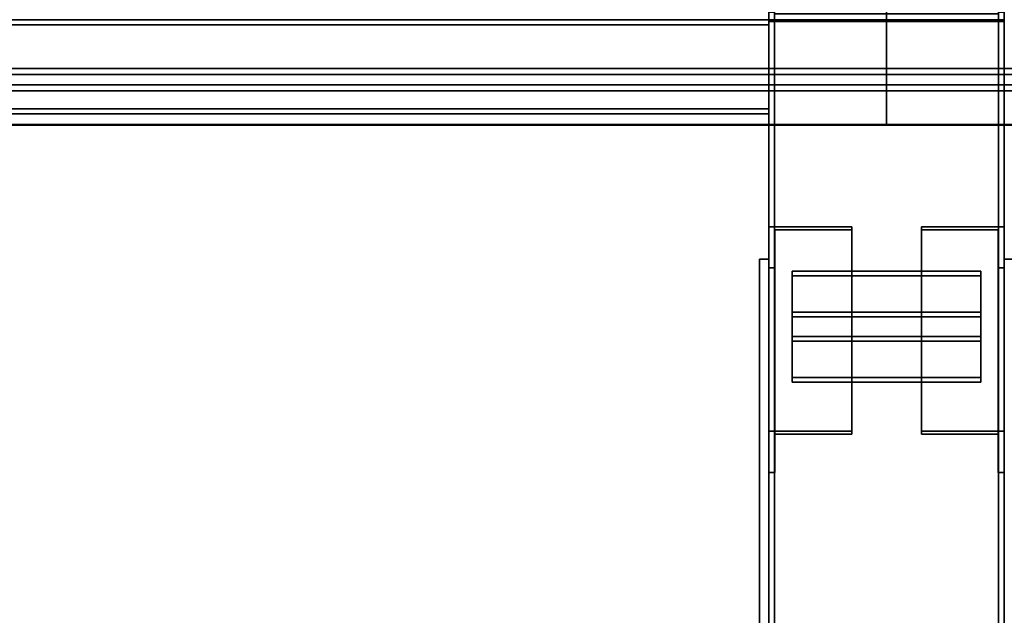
# Model space of a CAD drawing. Extents: x 13429 to 13460.1, y 572.8 to 605.1.
# Tile 131 of 341: x 13448.173 to 13448.696, y 579.98 to 580.296. Entities that reach past the tile are written whole.
import ezdxf

# ---------------------------------------------------------------- set-up
doc = ezdxf.new("R2010")
doc.units = 0
doc.header["$LTSCALE"] = 150
doc.header["$MEASUREMENT"] = 0
doc.layers.add('3DFACE_PLATE', color=7, linetype='CONTINUOUS')
doc.layers.add('3DFACE_SHAPE', color=7, linetype='CONTINUOUS')

msp = doc.modelspace()

# ---------------------------------------------------------------- linework, layer by layer
at = {"layer": '3DFACE_PLATE', "color": 6}
for points, invisible_edges in [([(13448.56584, 579.919, 0.035), (13448.56584, 579.919, 0.18), (13448.56584, 580.169, 0.035)], 2), ([(13448.56584, 579.919, 0.18), (13448.56584, 580.169, 0.18), (13448.56584, 580.169, 0.035)], 12), ([(13448.57084, 579.919, 0.035), (13448.56584, 579.919, 0.035), (13448.57084, 580.169, 0.035)], 2), ([(13448.56584, 579.919, 0.035), (13448.56584, 580.169, 0.035), (13448.57084, 580.169, 0.035)], 12), ([(13448.57084, 580.169, 0.18), (13448.56584, 580.169, 0.18), (13448.57084, 579.919, 0.18)], 2), ([(13448.56584, 580.169, 0.18), (13448.56584, 579.919, 0.18), (13448.57084, 579.919, 0.18)], 12), ([(13448.57084, 580.169, 0.035), (13448.56584, 580.169, 0.035), (13448.57084, 580.169, 0.18)], 2), ([(13448.56584, 580.169, 0.035), (13448.56584, 580.169, 0.18), (13448.57084, 580.169, 0.18)], 12), ([(13448.57084, 580.169, 0.035), (13448.57084, 580.169, 0.18), (13448.57084, 579.919, 0.035)], 2), ([(13448.57084, 580.169, 0.18), (13448.57084, 579.919, 0.18), (13448.57084, 579.919, 0.035)], 12), ([(13448.69584, 579.919, 0.035), (13448.69584, 579.919, 0.18), (13448.69584, 580.169, 0.035)], 2), ([(13448.69584, 579.919, 0.18), (13448.69584, 580.169, 0.18), (13448.69584, 580.169, 0.035)], 12), ([(13448.70084, 579.919, 0.035), (13448.69584, 579.919, 0.035), (13448.70084, 580.169, 0.035)], 2), ([(13448.69584, 579.919, 0.035), (13448.69584, 580.169, 0.035), (13448.70084, 580.169, 0.035)], 12), ([(13448.70084, 580.169, 0.18), (13448.69584, 580.169, 0.18), (13448.70084, 579.919, 0.18)], 2), ([(13448.69584, 580.169, 0.18), (13448.69584, 579.919, 0.18), (13448.70084, 579.919, 0.18)], 12), ([(13448.70084, 580.169, 0.035), (13448.69584, 580.169, 0.035), (13448.70084, 580.169, 0.18)], 2), ([(13448.69584, 580.169, 0.035), (13448.69584, 580.169, 0.18), (13448.70084, 580.169, 0.18)], 12), ([(13448.58334, 580.16262, 0.09732), (13448.58334, 580.12789, 0.11716), (13448.68334, 580.16262, 0.09732)], 2), ([(13448.58334, 580.12789, 0.11716), (13448.68334, 580.12789, 0.11716), (13448.68334, 580.16262, 0.09732)], 12), ([(13448.68334, 580.16262, 0.09732), (13448.68334, 580.16014, 0.09298), (13448.58334, 580.16262, 0.09732)], 2), ([(13448.68334, 580.16014, 0.09298), (13448.58334, 580.16014, 0.09298), (13448.58334, 580.16262, 0.09732)], 12), ([(13448.58334, 580.16262, 0.09732), (13448.58334, 580.16014, 0.09298), (13448.58334, 580.12789, 0.11716)], 2), ([(13448.68334, 580.12789, 0.11716), (13448.68334, 580.12541, 0.11282), (13448.68334, 580.16262, 0.09732)], 2), ([(13448.68334, 580.12541, 0.11282), (13448.68334, 580.16014, 0.09298), (13448.68334, 580.16262, 0.09732)], 12), ([(13448.68334, 580.16014, 0.09298), (13448.68334, 580.12541, 0.11282), (13448.58334, 580.16014, 0.09298)], 2), ([(13448.68334, 580.12541, 0.11282), (13448.58334, 580.12541, 0.11282), (13448.58334, 580.16014, 0.09298)], 12), ([(13448.58334, 580.16014, 0.09298), (13448.58334, 580.12541, 0.11282), (13448.58334, 580.12789, 0.11716)], 12), ([(13448.58334, 580.14091, 0.10972), (13448.58334, 580.10618, 0.12957), (13448.68334, 580.14091, 0.10972)], 2), ([(13448.58334, 580.10618, 0.12957), (13448.68334, 580.10618, 0.12957), (13448.68334, 580.14091, 0.10972)], 12), ([(13448.68334, 580.14091, 0.10972), (13448.68334, 580.13843, 0.10538), (13448.58334, 580.14091, 0.10972)], 2), ([(13448.68334, 580.13843, 0.10538), (13448.58334, 580.13843, 0.10538), (13448.58334, 580.14091, 0.10972)], 12), ([(13448.58334, 580.14091, 0.10972), (13448.58334, 580.13843, 0.10538), (13448.58334, 580.10618, 0.12957)], 2), ([(13448.68334, 580.10618, 0.12957), (13448.68334, 580.1037, 0.12523), (13448.68334, 580.14091, 0.10972)], 2), ([(13448.68334, 580.1037, 0.12523), (13448.68334, 580.13843, 0.10538), (13448.68334, 580.14091, 0.10972)], 12), ([(13448.68334, 580.13843, 0.10538), (13448.68334, 580.1037, 0.12523), (13448.58334, 580.13843, 0.10538)], 2), ([(13448.68334, 580.1037, 0.12523), (13448.58334, 580.1037, 0.12523), (13448.58334, 580.13843, 0.10538)], 12), ([(13448.58334, 580.13843, 0.10538), (13448.58334, 580.1037, 0.12523), (13448.58334, 580.10618, 0.12957)], 12), ([(13448.58334, 580.12789, 0.11716), (13448.58334, 580.12541, 0.11282), (13448.68334, 580.12789, 0.11716)], 2), ([(13448.58334, 580.12541, 0.11282), (13448.68334, 580.12541, 0.11282), (13448.68334, 580.12789, 0.11716)], 12), ([(13448.58334, 580.10618, 0.12957), (13448.58334, 580.1037, 0.12523), (13448.68334, 580.10618, 0.12957)], 2), ([(13448.58334, 580.1037, 0.12523), (13448.68334, 580.1037, 0.12523), (13448.68334, 580.10618, 0.12957)], 12)]:
    msp.add_3dface(points, dxfattribs=dict(at, invisible_edges=invisible_edges))
at = {"layer": '3DFACE_SHAPE', "color": 13}
for points, invisible_edges in [([(13448.57388, 580.29999, 0.35015), (13448.57388, 585.14601, 0.83475), (13448.57388, 580.29532, 0.39688)], 2), ([(13448.57388, 585.14601, 0.83475), (13448.57388, 585.14134, 0.88148), (13448.57388, 580.29532, 0.39688)], 12), ([(13448.69584, 580.29999, 0.35015), (13448.69584, 585.14601, 0.83475), (13448.69584, 580.29502, 0.3999)], 2), ([(13448.69584, 585.14601, 0.83475), (13448.69584, 585.14104, 0.8845), (13448.69584, 580.29502, 0.3999)], 12), ([(13448.57084, 580.29502, 0.3999), (13448.57084, 585.14104, 0.8845), (13448.57084, 580.29999, 0.35015)], 2), ([(13448.69584, 580.29502, 0.3999), (13448.69584, 585.14104, 0.8845), (13448.57084, 580.29502, 0.3999)], 2), ([(13448.69584, 585.14104, 0.8845), (13448.57084, 585.14104, 0.8845), (13448.57084, 580.29502, 0.3999)], 12), ([(13448.57388, 580.29532, 0.39688), (13448.57388, 585.14134, 0.88148), (13448.6928, 580.29532, 0.39688)], 2), ([(13448.57388, 585.14134, 0.88148), (13448.6928, 585.14134, 0.88148), (13448.6928, 580.29532, 0.39688)], 12), ([(13448.6928, 580.29532, 0.39688), (13448.6928, 585.14134, 0.88148), (13448.6928, 580.29999, 0.35015)], 2), ([(13448.57388, 580.29904, 0.4), (13448.57084, 580.346, 0.4), (13448.57084, 580.296, 0.4)], 13), ([(13448.57084, 580.346), (13448.57388, 580.29904), (13448.57084, 580.296)], 3), ([(13448.57084, 580.346, 0.4), (13448.57084, 580.346), (13448.57084, 580.296, 0.4)], 2), ([(13448.57084, 580.346), (13448.57084, 580.296), (13448.57084, 580.296, 0.4)], 12), ([(13448.69584, 580.346, 0.4), (13448.6928, 580.29904, 0.4), (13448.69584, 580.296, 0.4)], 3), ([(13448.6928, 580.29904), (13448.69584, 580.346), (13448.69584, 580.296)], 13), ([(13448.69584, 580.296, 0.4), (13448.69584, 580.296), (13448.69584, 580.346, 0.4)], 2), ([(13448.69584, 580.296), (13448.69584, 580.346), (13448.69584, 580.346, 0.4)], 12), ([(13444.58083, 580.2582, 0.47642), (13448.63334, 580.2582, 0.47642), (13444.58083, 580.31791, 0.48239)], 2), ([(13448.63334, 580.2582, 0.47642), (13448.63334, 580.31791, 0.48239), (13444.58083, 580.31791, 0.48239)], 12), ([(13448.63334, 580.31518, 0.47906), (13448.63334, 580.26153, 0.4737), (13448.63334, 580.31791, 0.48239)], 14), ([(13448.63334, 580.31791, 0.48239), (13448.63334, 580.26153, 0.4737), (13448.63334, 580.2582, 0.47642)], 3), ([(13448.63334, 580.2582, 0.47642), (13453.93334, 580.2582, 0.47642), (13448.63334, 580.31791, 0.48239)], 2), ([(13453.93334, 580.2582, 0.47642), (13453.93334, 580.31791, 0.48239), (13448.63334, 580.31791, 0.48239)], 12), ([(13448.63334, 580.2582, 0.47642), (13448.63334, 580.31518, 0.47906), (13448.63334, 580.31791, 0.48239)], 3), ([(13444.58083, 580.31518, 0.47906), (13448.63334, 580.31518, 0.47906), (13444.58083, 580.26153, 0.4737)], 2), ([(13448.63334, 580.31518, 0.47906), (13448.63334, 580.26153, 0.4737), (13444.58083, 580.26153, 0.4737)], 12), ([(13448.63334, 580.31518, 0.47906), (13453.93334, 580.31518, 0.47906), (13448.63334, 580.26153, 0.4737)], 2), ([(13453.93334, 580.31518, 0.47906), (13453.93334, 580.26153, 0.4737), (13448.63334, 580.26153, 0.4737)], 12), ([(13448.63334, 580.26153, 0.4737), (13448.63334, 580.31518, 0.47906), (13448.63334, 580.2582, 0.47642)], 14), ([(13448.57388, 580.29999, 0.35015), (13448.57388, 580.29532, 0.39688), (13448.57084, 580.29999, 0.35015)], 2), ([(13448.57084, 580.29999, 0.35015), (13448.57388, 580.29532, 0.39688), (13448.57084, 580.29502, 0.3999)], 3), ([(13448.69584, 580.296, 0.4), (13448.57388, 580.29904, 0.4), (13448.57084, 580.296, 0.4)], 3), ([(13448.57388, 580.29904), (13448.6928, 580.29904), (13448.57084, 580.296)], 14), ([(13448.57084, 580.296), (13448.6928, 580.29904), (13448.69584, 580.296)], 3), ([(13448.6928, 580.29904, 0.4), (13448.57388, 580.29904, 0.4), (13448.69584, 580.296, 0.4)], 14), ([(13448.6928, 580.29532, 0.39688), (13448.69584, 580.29999, 0.35015), (13448.69584, 580.29502, 0.3999)], 13), ([(13448.6928, 580.29532, 0.39688), (13448.6928, 580.29999, 0.35015), (13448.69584, 580.29999, 0.35015)], 12), ([(13444.64333, 580.246, 0.2), (13448.57084, 580.246, 0.2), (13444.64333, 580.296, 0.2)], 2), ([(13448.57084, 580.246, 0.2), (13448.57084, 580.296, 0.2), (13444.64333, 580.296, 0.2)], 12), ([(13444.64333, 580.296, 0.1), (13448.57084, 580.296, 0.1), (13444.64333, 580.246, 0.1)], 2), ([(13448.57084, 580.296, 0.1), (13448.57084, 580.246, 0.1), (13444.64333, 580.246, 0.1)], 12), ([(13444.64333, 580.296, 0.2), (13448.57084, 580.296, 0.2), (13444.64333, 580.296, 0.1)], 2), ([(13448.57084, 580.296, 0.2), (13448.57084, 580.296, 0.1), (13444.64333, 580.296, 0.1)], 12), ([(13444.64333, 580.29335, 0.19735), (13448.57084, 580.29335, 0.19735), (13444.64333, 580.24865, 0.19735)], 2), ([(13448.57084, 580.29335, 0.19735), (13448.57084, 580.24865, 0.19735), (13444.64333, 580.24865, 0.19735)], 12), ([(13444.64333, 580.29335, 0.10265), (13448.57084, 580.29335, 0.10265), (13444.64333, 580.29335, 0.19735)], 2), ([(13448.57084, 580.29335, 0.10265), (13448.57084, 580.29335, 0.19735), (13444.64333, 580.29335, 0.19735)], 12), ([(13444.64333, 580.24865, 0.10265), (13448.57084, 580.24865, 0.10265), (13444.64333, 580.29335, 0.10265)], 2), ([(13448.57084, 580.24865, 0.10265), (13448.57084, 580.29335, 0.10265), (13444.64333, 580.29335, 0.10265)], 12), ([(13448.57084, 580.246, 0.2), (13448.57084, 580.29335, 0.19735), (13448.57084, 580.296, 0.2)], 3), ([(13448.57084, 580.29335, 0.19735), (13448.57084, 580.29335, 0.10265), (13448.57084, 580.296, 0.2)], 14), ([(13448.57084, 580.296, 0.2), (13448.57084, 580.29335, 0.10265), (13448.57084, 580.296, 0.1)], 3), ([(13448.57084, 580.29335, 0.10265), (13448.57084, 580.24865, 0.10265), (13448.57084, 580.296, 0.1)], 14), ([(13448.57084, 580.296, 0.1), (13448.57084, 580.24865, 0.10265), (13448.57084, 580.246, 0.1)], 3), ([(13448.57388, 580.296, 0.03), (13448.57388, 580.296, -0.01696), (13448.57084, 580.296, 0.03)], 2), ([(13448.57084, 580.296, 0.03), (13448.57388, 580.296, -0.01696), (13448.57084, 580.296, -0.02)], 3), ([(13448.57388, 580.296, -0.01696), (13448.6928, 580.296, -0.01696), (13448.57084, 580.296, -0.02)], 14), ([(13448.57084, 580.296, -0.02), (13448.6928, 580.296, -0.01696), (13448.69584, 580.296, -0.02)], 3), ([(13448.57084, 580.296, 0.03), (13448.57084, 579.596, 0.03), (13448.57388, 580.296, 0.03)], 2), ([(13448.57084, 579.596, 0.03), (13448.57388, 579.596, 0.03), (13448.57388, 580.296, 0.03)], 12), ([(13448.57084, 580.296, -0.02), (13448.57084, 579.596, -0.02), (13448.57084, 580.296, 0.03)], 2), ([(13448.57084, 579.596, -0.02), (13448.57084, 579.596, 0.03), (13448.57084, 580.296, 0.03)], 12), ([(13448.69584, 580.296, -0.02), (13448.69584, 579.596, -0.02), (13448.57084, 580.296, -0.02)], 2), ([(13448.69584, 579.596, -0.02), (13448.57084, 579.596, -0.02), (13448.57084, 580.296, -0.02)], 12), ([(13448.69584, 580.296, 0.2), (13448.57388, 580.296, 0.19696), (13448.57084, 580.296, 0.2)], 3), ([(13448.57388, 580.296, 0.19696), (13448.57084, 580.296, 0.15), (13448.57084, 580.296, 0.2)], 13), ([(13448.57388, 580.296, 0.19696), (13448.57388, 580.296, 0.15), (13448.57084, 580.296, 0.15)], 12), ([(13448.57084, 580.296, 0.15), (13448.57084, 579.596, 0.15), (13448.57084, 580.296, 0.2)], 2), ([(13448.57084, 579.596, 0.15), (13448.57084, 579.596, 0.2), (13448.57084, 580.296, 0.2)], 12), ([(13448.57388, 580.296, 0.15), (13448.57388, 579.596, 0.15), (13448.57084, 580.296, 0.15)], 2), ([(13448.57388, 579.596, 0.15), (13448.57084, 579.596, 0.15), (13448.57084, 580.296, 0.15)], 12), ([(13448.57084, 580.296, 0.2), (13448.57084, 579.596, 0.2), (13448.69584, 580.296, 0.2)], 2), ([(13448.57084, 579.596, 0.2), (13448.69584, 579.596, 0.2), (13448.69584, 580.296, 0.2)], 12), ([(13448.57084, 580.296, 0.4), (13448.57084, 580.296), (13448.69584, 580.296, 0.4)], 2), ([(13448.57084, 580.296), (13448.69584, 580.296), (13448.69584, 580.296, 0.4)], 12), ([(13448.57388, 580.29532, 0.39688), (13448.6928, 580.29532, 0.39688), (13448.57084, 580.29502, 0.3999)], 14), ([(13448.57084, 580.29502, 0.3999), (13448.6928, 580.29532, 0.39688), (13448.69584, 580.29502, 0.3999)], 3), ([(13448.57084, 580.24865, 0.19735), (13448.57084, 580.29335, 0.19735), (13448.57084, 580.246, 0.2)], 14), ([(13448.57388, 580.296, -0.01696), (13448.57388, 579.596, -0.01696), (13448.6928, 580.296, -0.01696)], 2), ([(13448.57388, 579.596, -0.01696), (13448.6928, 579.596, -0.01696), (13448.6928, 580.296, -0.01696)], 12), ([(13448.57388, 580.296, 0.03), (13448.57388, 579.596, 0.03), (13448.57388, 580.296, -0.01696)], 2), ([(13448.57388, 579.596, 0.03), (13448.57388, 579.596, -0.01696), (13448.57388, 580.296, -0.01696)], 12), ([(13448.6928, 580.296, 0.19696), (13448.57388, 580.296, 0.19696), (13448.69584, 580.296, 0.2)], 14), ([(13448.57388, 580.296, 0.19696), (13448.57388, 579.596, 0.19696), (13448.57388, 580.296, 0.15)], 2), ([(13448.57388, 579.596, 0.19696), (13448.57388, 579.596, 0.15), (13448.57388, 580.296, 0.15)], 12), ([(13448.6928, 580.296, 0.19696), (13448.6928, 579.596, 0.19696), (13448.57388, 580.296, 0.19696)], 2), ([(13448.6928, 579.596, 0.19696), (13448.57388, 579.596, 0.19696), (13448.57388, 580.296, 0.19696)], 12), ([(13448.6928, 580.296, -0.01696), (13448.69584, 580.296, 0.03), (13448.69584, 580.296, -0.02)], 13), ([(13448.6928, 580.296, -0.01696), (13448.6928, 580.296, 0.03), (13448.69584, 580.296, 0.03)], 12), ([(13448.6928, 580.296, 0.03), (13448.6928, 579.596, 0.03), (13448.69584, 580.296, 0.03)], 2), ([(13448.6928, 579.596, 0.03), (13448.69584, 579.596, 0.03), (13448.69584, 580.296, 0.03)], 12), ([(13448.6928, 580.296, -0.01696), (13448.6928, 579.596, -0.01696), (13448.6928, 580.296, 0.03)], 2), ([(13448.6928, 579.596, -0.01696), (13448.6928, 579.596, 0.03), (13448.6928, 580.296, 0.03)], 12), ([(13448.6928, 580.296, 0.15), (13448.6928, 580.296, 0.19696), (13448.69584, 580.296, 0.15)], 2), ([(13448.69584, 580.296, 0.15), (13448.6928, 580.296, 0.19696), (13448.69584, 580.296, 0.2)], 3), ([(13448.6928, 580.296, 0.15), (13448.6928, 579.596, 0.15), (13448.6928, 580.296, 0.19696)], 2), ([(13448.6928, 579.596, 0.15), (13448.6928, 579.596, 0.19696), (13448.6928, 580.296, 0.19696)], 12), ([(13448.69584, 580.296, 0.15), (13448.69584, 579.596, 0.15), (13448.6928, 580.296, 0.15)], 2), ([(13448.69584, 579.596, 0.15), (13448.6928, 579.596, 0.15), (13448.6928, 580.296, 0.15)], 12), ([(13448.69584, 580.296, 0.03), (13448.69584, 579.596, 0.03), (13448.69584, 580.296, -0.02)], 2), ([(13448.69584, 579.596, 0.03), (13448.69584, 579.596, -0.02), (13448.69584, 580.296, -0.02)], 12), ([(13448.69584, 580.296, 0.2), (13448.69584, 579.596, 0.2), (13448.69584, 580.296, 0.15)], 2), ([(13448.69584, 579.596, 0.2), (13448.69584, 579.596, 0.15), (13448.69584, 580.296, 0.15)], 12), ([(13444.58083, 580.27018, 0.38717), (13448.63334, 580.27018, 0.38717), (13444.58083, 580.24033, 0.38418)], 2), ([(13448.63334, 580.27018, 0.38717), (13448.63334, 580.24033, 0.38418), (13444.58083, 580.24033, 0.38418)], 12), ([(13444.58083, 580.26153, 0.4737), (13448.63334, 580.26153, 0.4737), (13444.58083, 580.27018, 0.38717)], 2), ([(13448.63334, 580.26153, 0.4737), (13448.63334, 580.27018, 0.38717), (13444.58083, 580.27018, 0.38717)], 12), ([(13448.63334, 580.24033, 0.38418), (13448.63334, 580.26686, 0.38989), (13448.63334, 580.27018, 0.38717)], 3), ([(13448.63334, 580.26686, 0.38989), (13448.63334, 580.26153, 0.4737), (13448.63334, 580.27018, 0.38717)], 13), ([(13448.63334, 580.27018, 0.38717), (13453.93334, 580.27018, 0.38717), (13448.63334, 580.24033, 0.38418)], 2), ([(13453.93334, 580.27018, 0.38717), (13453.93334, 580.24033, 0.38418), (13448.63334, 580.24033, 0.38418)], 12), ([(13448.63334, 580.26153, 0.4737), (13453.93334, 580.26153, 0.4737), (13448.63334, 580.27018, 0.38717)], 2), ([(13453.93334, 580.26153, 0.4737), (13453.93334, 580.27018, 0.38717), (13448.63334, 580.27018, 0.38717)], 12), ([(13448.63334, 580.24033, 0.38418), (13448.63334, 580.27018, 0.38717), (13448.63334, 580.24003, 0.38721)], 2), ([(13448.63334, 580.24003, 0.38721), (13448.63334, 580.27018, 0.38717), (13448.63334, 580.26686, 0.38989)], 3), ([(13448.63334, 580.27018, 0.38717), (13448.63334, 580.26153, 0.4737), (13448.63334, 580.26686, 0.38989)], 14), ([(13444.58083, 580.26686, 0.38989), (13448.63334, 580.26686, 0.38989), (13444.58083, 580.2582, 0.47642)], 2), ([(13448.63334, 580.26686, 0.38989), (13448.63334, 580.2582, 0.47642), (13444.58083, 580.2582, 0.47642)], 12), ([(13444.58083, 580.24003, 0.38721), (13448.63334, 580.24003, 0.38721), (13444.58083, 580.26686, 0.38989)], 2), ([(13448.63334, 580.24003, 0.38721), (13448.63334, 580.26686, 0.38989), (13444.58083, 580.26686, 0.38989)], 12), ([(13448.63334, 580.24003, 0.38721), (13448.63334, 580.26686, 0.38989), (13448.63334, 580.24033, 0.38418)], 2), ([(13448.63334, 580.26153, 0.4737), (13448.63334, 580.26686, 0.38989), (13448.63334, 580.2582, 0.47642)], 13), ([(13448.63334, 580.26686, 0.38989), (13453.93334, 580.26686, 0.38989), (13448.63334, 580.2582, 0.47642)], 2), ([(13453.93334, 580.26686, 0.38989), (13453.93334, 580.2582, 0.47642), (13448.63334, 580.2582, 0.47642)], 12), ([(13448.63334, 580.24003, 0.38721), (13453.93334, 580.24003, 0.38721), (13448.63334, 580.26686, 0.38989)], 2), ([(13453.93334, 580.24003, 0.38721), (13453.93334, 580.26686, 0.38989), (13448.63334, 580.26686, 0.38989)], 12), ([(13448.63334, 580.26686, 0.38989), (13448.63334, 580.26153, 0.4737), (13448.63334, 580.2582, 0.47642)], 3), ([(13444.64333, 580.24865, 0.188), (13448.57084, 580.24865, 0.188), (13444.64333, 580.246, 0.188)], 2), ([(13448.57084, 580.24865, 0.188), (13448.57084, 580.246, 0.188), (13444.64333, 580.246, 0.188)], 12), ([(13444.64333, 580.24865, 0.19735), (13448.57084, 580.24865, 0.19735), (13444.64333, 580.24865, 0.188)], 2), ([(13448.57084, 580.24865, 0.19735), (13448.57084, 580.24865, 0.188), (13444.64333, 580.24865, 0.188)], 12), ([(13444.64333, 580.24865, 0.112), (13448.57084, 580.24865, 0.112), (13444.64333, 580.24865, 0.10265)], 2), ([(13448.57084, 580.24865, 0.112), (13448.57084, 580.24865, 0.10265), (13444.64333, 580.24865, 0.10265)], 12), ([(13444.64333, 580.246, 0.112), (13448.57084, 580.246, 0.112), (13444.64333, 580.24865, 0.112)], 2), ([(13448.57084, 580.246, 0.112), (13448.57084, 580.24865, 0.112), (13444.64333, 580.24865, 0.112)], 12), ([(13444.64333, 580.246, 0.188), (13448.57084, 580.246, 0.188), (13444.64333, 580.246, 0.2)], 2), ([(13448.57084, 580.246, 0.188), (13448.57084, 580.246, 0.2), (13444.64333, 580.246, 0.2)], 12), ([(13444.64333, 580.246, 0.1), (13448.57084, 580.246, 0.1), (13444.64333, 580.246, 0.112)], 2), ([(13448.57084, 580.246, 0.1), (13448.57084, 580.246, 0.112), (13444.64333, 580.246, 0.112)], 12), ([(13448.57084, 580.24865, 0.188), (13448.57084, 580.24865, 0.19735), (13448.57084, 580.246, 0.188)], 2), ([(13448.57084, 580.246, 0.188), (13448.57084, 580.24865, 0.19735), (13448.57084, 580.246, 0.2)], 3), ([(13448.57084, 580.24865, 0.10265), (13448.57084, 580.246, 0.112), (13448.57084, 580.246, 0.1)], 13), ([(13448.57084, 580.24865, 0.10265), (13448.57084, 580.24865, 0.112), (13448.57084, 580.246, 0.112)], 12), ([(13444.58083, 580.24033, 0.38418), (13448.63334, 580.24033, 0.38418), (13444.58083, 580.24003, 0.38721)], 2), ([(13448.63334, 580.24033, 0.38418), (13448.63334, 580.24003, 0.38721), (13444.58083, 580.24003, 0.38721)], 12), ([(13448.63334, 580.24033, 0.38418), (13453.93334, 580.24033, 0.38418), (13448.63334, 580.24003, 0.38721)], 2), ([(13453.93334, 580.24033, 0.38418), (13453.93334, 580.24003, 0.38721), (13448.63334, 580.24003, 0.38721)], 12), ([(13448.61484, 580.18618, 0.07809), (13448.57404, 580.1846, 0.07531), (13448.57084, 580.18618, 0.07809)], 3), ([(13448.57404, 580.1846, 0.07531), (13448.57084, 580.16435, 0.03989), (13448.57084, 580.18618, 0.07809)], 13), ([(13448.57084, 580.16435, 0.03989), (13448.57084, 580.05582, 0.10191), (13448.57084, 580.18618, 0.07809)], 2), ([(13448.57084, 580.05582, 0.10191), (13448.57084, 580.07765, 0.14011), (13448.57084, 580.18618, 0.07809)], 12), ([(13448.57084, 580.18618, 0.07809), (13448.57084, 580.07765, 0.14011), (13448.61484, 580.18618, 0.07809)], 2), ([(13448.57084, 580.07765, 0.14011), (13448.61484, 580.07765, 0.14011), (13448.61484, 580.18618, 0.07809)], 12), ([(13448.57404, 580.1846, 0.07531), (13448.57404, 580.16435, 0.03989), (13448.57084, 580.16435, 0.03989)], 12), ([(13448.61484, 580.1846, 0.07531), (13448.57404, 580.1846, 0.07531), (13448.61484, 580.18618, 0.07809)], 2), ([(13448.57404, 580.1846, 0.07531), (13448.57404, 580.07607, 0.13733), (13448.57404, 580.16435, 0.03989)], 2), ([(13448.61484, 580.1846, 0.07531), (13448.61484, 580.07607, 0.13733), (13448.57404, 580.1846, 0.07531)], 2), ([(13448.61484, 580.07607, 0.13733), (13448.57404, 580.07607, 0.13733), (13448.57404, 580.1846, 0.07531)], 12), ([(13448.61484, 580.18618, 0.07809), (13448.61484, 580.07765, 0.14011), (13448.61484, 580.1846, 0.07531)], 2), ([(13448.61484, 580.07765, 0.14011), (13448.61484, 580.07607, 0.13733), (13448.61484, 580.1846, 0.07531)], 12), ([(13448.69264, 580.1846, 0.07531), (13448.65184, 580.18618, 0.07809), (13448.69584, 580.18618, 0.07809)], 13), ([(13448.69264, 580.1846, 0.07531), (13448.65184, 580.1846, 0.07531), (13448.65184, 580.18618, 0.07809)], 12), ([(13448.65184, 580.07765, 0.14011), (13448.65184, 580.18618, 0.07809), (13448.65184, 580.07607, 0.13733)], 2), ([(13448.65184, 580.18618, 0.07809), (13448.65184, 580.1846, 0.07531), (13448.65184, 580.07607, 0.13733)], 12), ([(13448.69584, 580.07765, 0.14011), (13448.69584, 580.18618, 0.07809), (13448.65184, 580.07765, 0.14011)], 2), ([(13448.69584, 580.18618, 0.07809), (13448.65184, 580.18618, 0.07809), (13448.65184, 580.07765, 0.14011)], 12), ([(13448.65184, 580.07607, 0.13733), (13448.65184, 580.1846, 0.07531), (13448.69264, 580.07607, 0.13733)], 2), ([(13448.65184, 580.1846, 0.07531), (13448.69264, 580.1846, 0.07531), (13448.69264, 580.07607, 0.13733)], 12), ([(13448.69584, 580.16435, 0.03989), (13448.69264, 580.1846, 0.07531), (13448.69584, 580.18618, 0.07809)], 3), ([(13448.69264, 580.16435, 0.03989), (13448.69264, 580.1846, 0.07531), (13448.69584, 580.16435, 0.03989)], 2), ([(13448.69264, 580.07607, 0.13733), (13448.69264, 580.1846, 0.07531), (13448.69264, 580.05582, 0.10191)], 2), ([(13448.69264, 580.1846, 0.07531), (13448.69264, 580.16435, 0.03989), (13448.69264, 580.05582, 0.10191)], 12), ([(13448.69584, 580.16435, 0.03989), (13448.69584, 580.18618, 0.07809), (13448.69584, 580.07765, 0.14011)], 12), ([(13448.57404, 580.16435, 0.03989), (13448.57404, 580.05582, 0.10191), (13448.57084, 580.16435, 0.03989)], 2), ([(13448.57404, 580.05582, 0.10191), (13448.57084, 580.05582, 0.10191), (13448.57084, 580.16435, 0.03989)], 12), ([(13448.57404, 580.07607, 0.13733), (13448.57404, 580.05582, 0.10191), (13448.57404, 580.16435, 0.03989)], 12), ([(13448.69264, 580.05582, 0.10191), (13448.69264, 580.16435, 0.03989), (13448.69584, 580.05582, 0.10191)], 2), ([(13448.69264, 580.16435, 0.03989), (13448.69584, 580.16435, 0.03989), (13448.69584, 580.05582, 0.10191)], 12), ([(13448.69584, 580.05582, 0.10191), (13448.69584, 580.16435, 0.03989), (13448.69584, 580.07765, 0.14011)], 2), ([(13448.57084, 580.05582, 0.10191), (13448.57404, 580.07607, 0.13733), (13448.57084, 580.07765, 0.14011)], 3), ([(13448.57404, 580.07607, 0.13733), (13448.61484, 580.07765, 0.14011), (13448.57084, 580.07765, 0.14011)], 13), ([(13448.57404, 580.07607, 0.13733), (13448.61484, 580.07607, 0.13733), (13448.61484, 580.07765, 0.14011)], 12), ([(13448.65184, 580.07607, 0.13733), (13448.69264, 580.07607, 0.13733), (13448.65184, 580.07765, 0.14011)], 2), ([(13448.65184, 580.07765, 0.14011), (13448.69264, 580.07607, 0.13733), (13448.69584, 580.07765, 0.14011)], 3), ([(13448.69264, 580.07607, 0.13733), (13448.69584, 580.05582, 0.10191), (13448.69584, 580.07765, 0.14011)], 13), ([(13448.57404, 580.05582, 0.10191), (13448.57404, 580.07607, 0.13733), (13448.57084, 580.05582, 0.10191)], 2), ([(13448.69264, 580.07607, 0.13733), (13448.69264, 580.05582, 0.10191), (13448.69584, 580.05582, 0.10191)], 12)]:
    msp.add_3dface(points, dxfattribs=dict(at, invisible_edges=invisible_edges))

doc.saveas('drawing.dxf')
